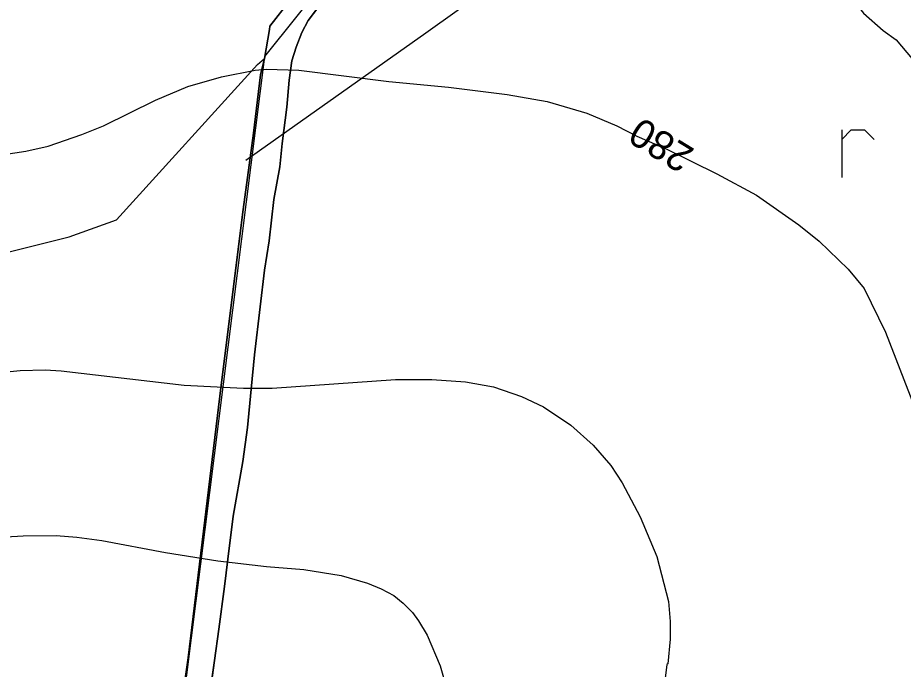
# Model space of a CAD drawing. Extents: x -662620 to -656370, y -1067090 to -1062990.
# Drawn here: x -659388.3 to -658981.3, y -1066386.4 to -1066087 of the extents above; entities that cross this region are included whole.
import ezdxf

# ---------------------------------------------------------------- set-up
doc = ezdxf.new("R2010")
doc.units = 0
for name, color, linetype in [('ELEK__VEDENÍ_VN_-_NADZEMNÍ', 7, 'Continuous'), ('HRANICE_KATASTRÁLNÍHO_ÚZEMÍ', 7, 'Continuous'), ('OBVOD_PÚ', 7, 'Continuous'), ('ORNÁ_PŮDA_-_STÁVAJÍCÍ', 7, 'Continuous'), ('ORNÁ_PŮDA_-_ZNAČKA', 7, 'Continuous'), ('OSTATNÍ_PLOCHA_-_STÁVAJÍCÍ', 7, 'Continuous'), ('SILNICE_II__TŘÍDY_A_III__TŘÍDY', 7, 'Continuous'), ('VRSTEVNICE_ZDŮRAZNĚNÁ', 7, 'Continuous'), ('VRSTEVNICE_ZDŮRAZNĚNÁ_-_POPIS', 7, 'Continuous'), ('VRSTEVNICE_ZÁKLADNÍ', 7, 'Continuous')]:
    doc.layers.add(name, color=color, linetype=linetype)

msp = doc.modelspace()

# ---------------------------------------------------------------- linework, layer by layer
at = {"layer": 'ELEK__VEDENÍ_VN_-_NADZEMNÍ'}
msp.add_lwpolyline([(-659283.51, -1066152.49), (-659200.82, -1066093.95), (-659094.6, -1066018.18), (-659022.28, -1065966.69), (-658937.63, -1065906.48), (-658856.53, -1065848.35), (-658776.07, -1065791.16), (-658693.11, -1065732.39), (-658614.47, -1065676.12), (-658531.84, -1065617.27), (-658444.6, -1065555.07), (-658431.73, -1065546.01)], dxfattribs=at)
at = {"layer": 'HRANICE_KATASTRÁLNÍHO_ÚZEMÍ'}
msp.add_lwpolyline([(-659412.03, -1066199.48), (-659364.73, -1066187.68), (-659342.97, -1066179.87), (-659278.14, -1066108.57), (-659274.87, -1066105.75), (-659276.71, -1066113.28), (-659280.05, -1066140.02), (-659284.7, -1066175.06), (-659294.87, -1066255.8), (-659310.06, -1066381.16), (-659310.15, -1066382.24), (-659317.01, -1066430.63)], dxfattribs=at)
at = {"layer": 'OBVOD_PÚ'}
for points in [[(-659263.07, -1066078.83), (-659272.5, -1066090.87)], [(-659272.56, -1066092.39), (-659274.87, -1066105.75)], [(-659272.5, -1066090.87), (-659272.56, -1066092.39)], [(-659274.87, -1066105.75), (-659276.71, -1066113.28)], [(-659276.71, -1066113.28), (-659280.05, -1066140.02)], [(-659280.05, -1066140.02), (-659284.7, -1066175.06)], [(-659284.7, -1066175.06), (-659294.87, -1066255.8)], [(-659294.87, -1066255.8), (-659310.06, -1066381.16)], [(-659310.15, -1066382.24), (-659317.01, -1066430.63)], [(-659310.06, -1066381.16), (-659310.15, -1066382.24)]]:
    msp.add_lwpolyline(points, dxfattribs=at)
at = {"layer": 'ORNÁ_PŮDA_-_STÁVAJÍCÍ'}
for p, q in [((-659254.91, -1066088.27), (-659245.56, -1066075.83)), ((-659257.79, -1066093.81), (-659254.91, -1066088.27)), ((-659260.44, -1066100.48), (-659257.79, -1066093.81)), ((-659262.31, -1066106.85), (-659260.44, -1066100.48)), ((-659263.61, -1066115.77), (-659262.31, -1066106.85)), ((-659264.73, -1066128.16), (-659263.61, -1066115.77)), ((-659266.75, -1066144.88), (-659264.73, -1066128.16)), ((-659267.95, -1066155.46), (-659266.75, -1066144.88)), ((-659270.61, -1066170.58), (-659267.95, -1066155.46)), ((-659272.76, -1066189.59), (-659270.61, -1066170.58)), ((-659274.85, -1066202.94), (-659272.76, -1066189.59)), ((-659276.85, -1066219.81), (-659274.85, -1066202.94)), ((-659279.5, -1066241.92), (-659276.85, -1066219.81)), ((-659281.13, -1066257.72), (-659279.5, -1066241.92)), ((-659282.76, -1066275.29), (-659281.13, -1066257.72)), ((-659284.82, -1066290.92), (-659282.76, -1066275.29)), ((-659289.38, -1066316.09), (-659284.82, -1066290.92)), ((-659291.73, -1066335.72), (-659289.38, -1066316.09)), ((-659293.28, -1066348.28), (-659291.73, -1066335.72)), ((-659295.91, -1066367.94), (-659293.28, -1066348.28)), ((-659297.83, -1066382.34), (-659295.91, -1066367.94)), ((-659302.37, -1066413.1), (-659297.83, -1066382.34))]:
    msp.add_line(p, q, dxfattribs=at)
msp.add_lwpolyline([(-659302.37, -1066413.1), (-659297.83, -1066382.34), (-659295.91, -1066367.94), (-659293.28, -1066348.28), (-659291.73, -1066335.72), (-659289.38, -1066316.09), (-659284.82, -1066290.92), (-659282.76, -1066275.29), (-659281.13, -1066257.72), (-659279.5, -1066241.92), (-659276.85, -1066219.81), (-659274.85, -1066202.94), (-659272.76, -1066189.59), (-659270.61, -1066170.58), (-659267.95, -1066155.46), (-659266.75, -1066144.88), (-659264.73, -1066128.16), (-659263.61, -1066115.77), (-659262.31, -1066106.85), (-659260.44, -1066100.48), (-659257.79, -1066093.81), (-659254.91, -1066088.27), (-659245.56, -1066075.83)], dxfattribs=at)
at = {"layer": 'ORNÁ_PŮDA_-_ZNAČKA'}
for points in [[(-659009.64, -1066138.58), (-659009.64, -1066160.5)], [(-659009.64, -1066142.96), (-659005.25, -1066138.58)], [(-659005.25, -1066138.58), (-658999.12, -1066138.58)], [(-658999.12, -1066138.58), (-658994.73, -1066142.96)]]:
    msp.add_lwpolyline(points, dxfattribs=at)
at = {"layer": 'OSTATNÍ_PLOCHA_-_STÁVAJÍCÍ'}
for p, q in [((-659245.56, -1066075.83), (-659254.91, -1066088.27)), ((-659245.56, -1066075.83), (-659254.91, -1066088.27)), ((-659272.5, -1066090.87), (-659263.07, -1066078.83)), ((-659272.5, -1066090.87), (-659263.07, -1066078.83)), ((-659254.91, -1066088.27), (-659257.79, -1066093.81)), ((-659254.91, -1066088.27), (-659257.79, -1066093.81)), ((-659274.87, -1066105.75), (-659272.56, -1066092.39)), ((-659274.87, -1066105.75), (-659272.56, -1066092.39)), ((-659272.56, -1066092.39), (-659272.5, -1066090.87)), ((-659272.56, -1066092.39), (-659272.5, -1066090.87)), ((-659257.79, -1066093.81), (-659260.44, -1066100.48)), ((-659257.79, -1066093.81), (-659260.44, -1066100.48)), ((-659260.44, -1066100.48), (-659262.31, -1066106.85)), ((-659260.44, -1066100.48), (-659262.31, -1066106.85)), ((-659276.71, -1066113.28), (-659274.87, -1066105.75)), ((-659276.71, -1066113.28), (-659274.87, -1066105.75)), ((-659262.31, -1066106.85), (-659263.61, -1066115.77)), ((-659262.31, -1066106.85), (-659263.61, -1066115.77)), ((-659280.05, -1066140.02), (-659276.71, -1066113.28)), ((-659280.05, -1066140.02), (-659276.71, -1066113.28)), ((-659263.61, -1066115.77), (-659264.73, -1066128.16)), ((-659263.61, -1066115.77), (-659264.73, -1066128.16)), ((-659264.73, -1066128.16), (-659266.75, -1066144.88)), ((-659264.73, -1066128.16), (-659266.75, -1066144.88)), ((-659284.7, -1066175.06), (-659280.05, -1066140.02)), ((-659284.7, -1066175.06), (-659280.05, -1066140.02)), ((-659266.75, -1066144.88), (-659267.95, -1066155.46)), ((-659266.75, -1066144.88), (-659267.95, -1066155.46)), ((-659267.95, -1066155.46), (-659270.61, -1066170.58)), ((-659267.95, -1066155.46), (-659270.61, -1066170.58)), ((-659270.61, -1066170.58), (-659272.76, -1066189.59)), ((-659270.61, -1066170.58), (-659272.76, -1066189.59)), ((-659294.87, -1066255.8), (-659284.7, -1066175.06)), ((-659294.87, -1066255.8), (-659284.7, -1066175.06)), ((-659272.76, -1066189.59), (-659274.85, -1066202.94)), ((-659272.76, -1066189.59), (-659274.85, -1066202.94)), ((-659274.85, -1066202.94), (-659276.85, -1066219.81)), ((-659274.85, -1066202.94), (-659276.85, -1066219.81)), ((-659276.85, -1066219.81), (-659279.5, -1066241.92)), ((-659276.85, -1066219.81), (-659279.5, -1066241.92)), ((-659279.5, -1066241.92), (-659281.13, -1066257.72)), ((-659279.5, -1066241.92), (-659281.13, -1066257.72)), ((-659310.06, -1066381.16), (-659294.87, -1066255.8)), ((-659310.06, -1066381.16), (-659294.87, -1066255.8)), ((-659281.13, -1066257.72), (-659282.76, -1066275.29)), ((-659281.13, -1066257.72), (-659282.76, -1066275.29)), ((-659282.76, -1066275.29), (-659284.82, -1066290.92)), ((-659282.76, -1066275.29), (-659284.82, -1066290.92)), ((-659284.82, -1066290.92), (-659289.38, -1066316.09)), ((-659284.82, -1066290.92), (-659289.38, -1066316.09)), ((-659289.38, -1066316.09), (-659291.73, -1066335.72)), ((-659289.38, -1066316.09), (-659291.73, -1066335.72)), ((-659291.73, -1066335.72), (-659293.28, -1066348.28)), ((-659291.73, -1066335.72), (-659293.28, -1066348.28)), ((-659293.28, -1066348.28), (-659295.91, -1066367.94)), ((-659293.28, -1066348.28), (-659295.91, -1066367.94)), ((-659295.91, -1066367.94), (-659297.83, -1066382.34)), ((-659295.91, -1066367.94), (-659297.83, -1066382.34)), ((-659317.01, -1066430.63), (-659310.15, -1066382.24)), ((-659317.01, -1066430.63), (-659310.15, -1066382.24)), ((-659310.15, -1066382.24), (-659310.06, -1066381.16)), ((-659310.15, -1066382.24), (-659310.06, -1066381.16)), ((-659297.83, -1066382.34), (-659302.37, -1066413.1)), ((-659297.83, -1066382.34), (-659302.37, -1066413.1))]:
    msp.add_line(p, q, dxfattribs=at)
for points in [[(-659317.01, -1066430.63), (-659310.15, -1066382.24), (-659310.06, -1066381.16), (-659294.87, -1066255.8), (-659284.7, -1066175.06), (-659280.05, -1066140.02), (-659276.71, -1066113.28), (-659274.87, -1066105.75), (-659272.56, -1066092.39), (-659272.5, -1066090.87), (-659263.07, -1066078.83), (-659226.93, -1066033.03), (-659218.15, -1066021.67), (-659150.69, -1065937.59), (-659115.1, -1065893.96), (-659096.67, -1065872.87), (-659077.26, -1065859.89), (-659043.68, -1065845.01), (-659006.3, -1065829.42), (-658992.13, -1065818.03), (-658980.55, -1065804.75)], [(-659317.01, -1066430.63), (-659310.15, -1066382.24), (-659310.06, -1066381.16), (-659294.87, -1066255.8), (-659284.7, -1066175.06), (-659280.05, -1066140.02), (-659276.71, -1066113.28), (-659274.87, -1066105.75), (-659272.56, -1066092.39), (-659272.5, -1066090.87), (-659263.07, -1066078.83), (-659226.93, -1066033.03), (-659218.15, -1066021.67), (-659150.69, -1065937.59), (-659115.1, -1065893.96), (-659096.67, -1065872.87), (-659077.26, -1065859.89), (-659043.68, -1065845.01), (-659006.3, -1065829.42), (-658992.13, -1065818.03), (-658980.55, -1065804.75)], [(-659245.56, -1066075.83), (-659254.91, -1066088.27), (-659257.79, -1066093.81), (-659260.44, -1066100.48), (-659262.31, -1066106.85), (-659263.61, -1066115.77), (-659264.73, -1066128.16), (-659266.75, -1066144.88), (-659267.95, -1066155.46), (-659270.61, -1066170.58), (-659272.76, -1066189.59), (-659274.85, -1066202.94), (-659276.85, -1066219.81), (-659279.5, -1066241.92), (-659281.13, -1066257.72), (-659282.76, -1066275.29), (-659284.82, -1066290.92), (-659289.38, -1066316.09), (-659291.73, -1066335.72), (-659293.28, -1066348.28), (-659295.91, -1066367.94), (-659297.83, -1066382.34), (-659302.37, -1066413.1)], [(-659245.56, -1066075.83), (-659254.91, -1066088.27), (-659257.79, -1066093.81), (-659260.44, -1066100.48), (-659262.31, -1066106.85), (-659263.61, -1066115.77), (-659264.73, -1066128.16), (-659266.75, -1066144.88), (-659267.95, -1066155.46), (-659270.61, -1066170.58), (-659272.76, -1066189.59), (-659274.85, -1066202.94), (-659276.85, -1066219.81), (-659279.5, -1066241.92), (-659281.13, -1066257.72), (-659282.76, -1066275.29), (-659284.82, -1066290.92), (-659289.38, -1066316.09), (-659291.73, -1066335.72), (-659293.28, -1066348.28), (-659295.91, -1066367.94), (-659297.83, -1066382.34), (-659302.37, -1066413.1)]]:
    msp.add_lwpolyline(points, dxfattribs=at)
at = {"layer": 'SILNICE_II__TŘÍDY_A_III__TŘÍDY'}
msp.add_lwpolyline([(-659171.2, -1065045.15), (-659183.58, -1065185.48), (-659057, -1065176.58), (-659019.85, -1065228.07), (-659028.31, -1065252.72), (-658984.67, -1065363.89), (-658979.85, -1065512.27), (-658980.89, -1065702.26), (-658963.65, -1065778.93), (-658974.96, -1065808.99), (-659002.69, -1065835.5), (-659092.31, -1065876.91), (-659274.98, -1066104.76), (-659317.05, -1066438.63)], dxfattribs=at)
at = {"layer": 'VRSTEVNICE_ZDŮRAZNĚNÁ'}
msp.add_lwpolyline([(-659394.71, -1066149.9), (-659384.68, -1066148.32), (-659374.36, -1066146.03), (-659358.88, -1066140.73), (-659348.85, -1066136.71), (-659325.06, -1066124.96), (-659310.15, -1066118.66), (-659294.68, -1066114.21), (-659279.2, -1066111.06), (-659274.04, -1066110.63), (-659259.13, -1066111.06), (-659217.86, -1066116.36), (-659190.34, -1066118.94), (-659163.4, -1066122.24), (-659145.05, -1066125.54), (-659126.71, -1066130.84), (-659112.95, -1066136.71), (-659103.78, -1066141.44), (-659090.02, -1066147.46), (-659067.09, -1066158.79), (-659048.74, -1066168.53), (-659029.39, -1066182.15), (-659020.08, -1066189.74), (-659006.75, -1066202.5), (-658999.3, -1066211.38), (-658989.55, -1066231.45), (-658976.37, -1066265.56)], dxfattribs=at)
at = {"layer": 'VRSTEVNICE_ZÁKLADNÍ'}
for points in [[(-659172.86, -1066021.77), (-659154.8, -1066018.48), (-659134.16, -1066016.18), (-659117.25, -1066016.33), (-659099.19, -1066018.19), (-659083.14, -1066020.91), (-659069.09, -1066024.64), (-659065.08, -1066026.22), (-659051.04, -1066033.67), (-659041, -1066040.98), (-659023.81, -1066056.17), (-659016.64, -1066063.77), (-658999.59, -1066084.98), (-658990.56, -1066092.86), (-658984.68, -1066097.16), (-658966.77, -1066118.51)], [(-659172.86, -1066021.77), (-659154.8, -1066018.48), (-659134.16, -1066016.18), (-659117.25, -1066016.33), (-659099.19, -1066018.19), (-659083.14, -1066020.91), (-659069.09, -1066024.64), (-659065.08, -1066026.22), (-659051.04, -1066033.67), (-659041, -1066040.98), (-659023.81, -1066056.17), (-659016.64, -1066063.77), (-658999.59, -1066084.98), (-658990.56, -1066092.86), (-658984.68, -1066097.16), (-658966.77, -1066118.51)], [(-659401.02, -1066250.51), (-659387.26, -1066249.07), (-659375.79, -1066248.79), (-659368.34, -1066249.22), (-659311.87, -1066255.81), (-659284.64, -1066257.24), (-659271.46, -1066257.24), (-659214.7, -1066253.23), (-659198.08, -1066253.23), (-659182.6, -1066254.38), (-659169.7, -1066256.67), (-659156.8, -1066260.97)], [(-659401.02, -1066250.51), (-659387.26, -1066249.07), (-659375.79, -1066248.79), (-659368.34, -1066249.22), (-659311.87, -1066255.81), (-659284.64, -1066257.24), (-659271.46, -1066257.24), (-659214.7, -1066253.23), (-659198.08, -1066253.23), (-659182.6, -1066254.38), (-659169.7, -1066256.67), (-659156.8, -1066260.97)], [(-659156.8, -1066260.97), (-659146.77, -1066265.84), (-659134.16, -1066274.15), (-659123.84, -1066283.33), (-659115.77, -1066292.78), (-659110.51, -1066300.67), (-659102.34, -1066316.29), (-659094.6, -1066334.63), (-659089.3, -1066355.27), (-659088.44, -1066364.44), (-659088.44, -1066372.47), (-659089.59, -1066383.94), (-659090.02, -1066384.22), (-659091.45, -1066395.4), (-659094.6, -1066410.31), (-659095.89, -1066419.48), (-659097.61, -1066425.21), (-659097.76, -1066427.36)], [(-659156.8, -1066260.97), (-659146.77, -1066265.84), (-659134.16, -1066274.15), (-659123.84, -1066283.33), (-659115.77, -1066292.78), (-659110.51, -1066300.67), (-659102.34, -1066316.29), (-659094.6, -1066334.63), (-659089.3, -1066355.27), (-659088.44, -1066364.44), (-659088.44, -1066372.47), (-659089.59, -1066383.94), (-659090.02, -1066384.22), (-659091.45, -1066395.4), (-659094.6, -1066410.31), (-659095.89, -1066419.48), (-659097.61, -1066425.21), (-659097.76, -1066427.36)], [(-659401.88, -1066326.04), (-659385.82, -1066325.03), (-659370.63, -1066324.89), (-659361.17, -1066325.61), (-659349.71, -1066327.18), (-659320.47, -1066332.77), (-659296.39, -1066336.5), (-659274.04, -1066339.08), (-659256.84, -1066340.51), (-659239.64, -1066343.23)], [(-659401.88, -1066326.04), (-659385.82, -1066325.03), (-659370.63, -1066324.89), (-659361.17, -1066325.61), (-659349.71, -1066327.18), (-659320.47, -1066332.77), (-659296.39, -1066336.5), (-659274.04, -1066339.08), (-659256.84, -1066340.51), (-659239.64, -1066343.23)], [(-659239.64, -1066343.23), (-659227.6, -1066346.82), (-659221.3, -1066349.4), (-659215.56, -1066352.55), (-659211.26, -1066355.99), (-659206.97, -1066360.29), (-659204.1, -1066364.16), (-659200.23, -1066370.75), (-659194.21, -1066384.8), (-659189.62, -1066400.85)], [(-659239.64, -1066343.23), (-659227.6, -1066346.82), (-659221.3, -1066349.4), (-659215.56, -1066352.55), (-659211.26, -1066355.99), (-659206.97, -1066360.29), (-659204.1, -1066364.16), (-659200.23, -1066370.75), (-659194.21, -1066384.8), (-659189.62, -1066400.85)]]:
    msp.add_lwpolyline(points, dxfattribs=at)

# ---------------------------------------------------------------- texts
at = {"layer": 'VRSTEVNICE_ZDŮRAZNĚNÁ_-_POPIS'}
msp.add_text('280', height=13.2, rotation=148.5, dxfattribs=at).set_placement((-659076.73, -1066147.67))

doc.saveas('drawing.dxf')
